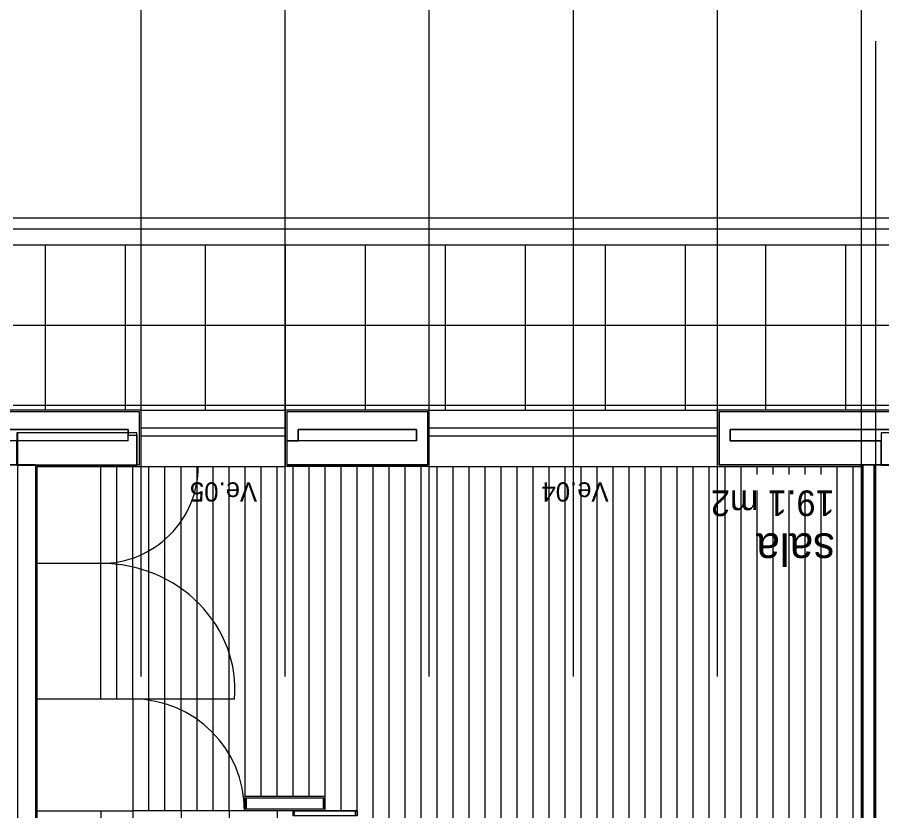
# Model space of a CAD drawing. Extents: x 1248 to 1356, y -443 to -224.
# Drawn here: x 1329.32 to 1334.72, y -234.42 to -229.47 of the extents above; entities that cross this region are included whole.
import ezdxf

# ---------------------------------------------------------------- set-up
doc = ezdxf.new("R2010")
doc.units = 0
for name, color, linetype in [('corte', 7, 'Continuous'), ('estereoctomias', 7, 'Continuous'), ('Level 1', 7, 'Continuous'), ('Level 10', 7, 'Continuous'), ('Level 13', 7, 'Continuous'), ('Level 2', 7, 'Continuous'), ('Level 3', 7, 'Continuous'), ('Level 4', 7, 'Continuous'), ('Level 40', 7, 'Continuous'), ('Level 60', 7, 'Continuous'), ('revestimentos', 7, 'Continuous'), ('vermelhos-cont', 7, 'Continuous'), ('vermelhos-tracej', 7, 'Continuous')]:
    doc.layers.add(name, color=color, linetype=linetype)

msp = doc.modelspace()

# ---------------------------------------------------------------- linework, layer by layer
at = {"layer": 'corte'}
for p, q in [((1330.084, -231.934), (1328.304, -231.934)), ((1331.884, -231.934), (1331.004, -231.934)), ((1335.484, -231.934), (1333.704, -231.934)), ((1330.0125, -232.044), (1328.374, -232.044)), ((1329.3225, -238.544), (1329.3225, -232.0639)), ((1331.814, -232.044), (1331.074, -232.044)), ((1335.4133, -232.044), (1333.774, -232.044)), ((1330.0125, -232.114), (1329.3225, -232.114)), ((1331.814, -232.114), (1331.074, -232.114)), ((1333.774, -232.114), (1334.7175, -232.114)), ((1329.4325, -232.264), (1328.304, -232.264)), ((1331.884, -232.264), (1331.004, -232.264)), ((1334.8333, -232.264), (1333.704, -232.264)), ((1334.6025, -238.424), (1334.6025, -232.264)), ((1334.6725, -236.7713), (1334.6725, -232.264))]:
    msp.add_line(p, q, dxfattribs=at)
for points in [[(1330.0668, -232.0639), (1329.3168, -232.0639), (1329.3168, -232.2657), (1330.0668, -232.2657)], [(1335.4675, -232.0639), (1334.7175, -232.0639), (1334.7175, -232.2657), (1335.4675, -232.2657)]]:
    msp.add_lwpolyline(points, close=True, dxfattribs=at)
at = {"layer": 'estereoctomias'}
for points in [[(1330.084, -232.264), (1330.084, -231.934), (1328.304, -231.934), (1328.304, -232.264), (1329.3168, -232.264), (1329.3168, -232.114), (1328.374, -232.114), (1328.374, -232.044), (1330.0125, -232.044), (1330.0125, -232.079), (1330.0668, -232.079), (1330.0668, -232.2657)], [(1331.884, -232.264), (1331.884, -231.934), (1331.004, -231.934), (1331.004, -232.114), (1331.074, -232.114), (1331.074, -232.044), (1331.814, -232.044), (1331.814, -232.114), (1331.004, -232.114), (1331.004, -232.264)], [(1334.7175, -232.2657), (1334.7175, -232.114), (1333.774, -232.114), (1333.774, -232.044), (1335.4133, -232.044), (1335.4133, -232.0639), (1335.4675, -232.0639), (1335.4675, -232.264), (1335.484, -232.264), (1335.484, -231.934), (1333.704, -231.934), (1333.704, -232.264)], [(1329.4325, -232.264), (1329.4325, -235.8713), (1329.3225, -235.8713), (1329.3225, -232.2657)], [(1334.6725, -235.8713), (1334.6025, -235.8713), (1334.6025, -232.264), (1334.6725, -232.264)], [(1331.2325, -234.344), (1331.2325, -234.414), (1330.7525, -234.414), (1330.7525, -234.344)], [(1331.4425, -234.424), (1331.4425, -234.456), (1331.0425, -234.456), (1331.0425, -234.424)]]:
    msp.add_lwpolyline(points, close=True, dxfattribs=at)
at = {"layer": 'Level 1'}
for p, q in [((1330.084, -232.264), (1330.084, -231.934)), ((1331.004, -231.934), (1331.004, -232.264)), ((1331.884, -232.264), (1331.884, -231.934)), ((1333.704, -231.934), (1333.704, -232.264)), ((1330.0125, -232.114), (1330.0125, -232.044)), ((1331.074, -232.044), (1331.074, -232.114)), ((1331.814, -232.114), (1331.814, -232.044)), ((1333.774, -232.044), (1333.774, -232.114)), ((1329.3225, -232.114), (1329.3225, -232.114)), ((1329.4325, -232.264), (1330.084, -232.264)), ((1329.4325, -232.264), (1329.4325, -238.544)), ((1334.6025, -232.264), (1334.6025, -238.424)), ((1330.7525, -234.414), (1330.7525, -234.344)), ((1330.7525, -234.344), (1331.2325, -234.344)), ((1331.2325, -234.414), (1331.2325, -234.344)), ((1331.4425, -234.424), (1330.7425, -234.424)), ((1331.2325, -234.414), (1330.7525, -234.414)), ((1331.0425, -234.456), (1331.0425, -234.424)), ((1331.0525, -234.456), (1331.0525, -234.424)), ((1331.4325, -234.456), (1331.4325, -234.424)), ((1331.4425, -234.456), (1331.4425, -234.424))]:
    msp.add_line(p, q, dxfattribs=at)
at = {"layer": 'Level 10'}
for p, q in [((1334.6933, -230.894), (1329.2933, -230.894)), ((1329.4933, -230.894), (1329.4933, -231.924)), ((1329.9933, -230.894), (1329.9933, -231.924)), ((1330.4933, -230.894), (1330.4933, -231.924)), ((1330.9933, -230.894), (1330.9933, -231.924)), ((1331.4933, -230.894), (1331.4933, -231.924)), ((1331.9933, -230.894), (1331.9933, -231.924)), ((1332.4933, -230.894), (1332.4933, -231.924)), ((1332.9933, -230.894), (1332.9933, -231.924)), ((1333.4933, -230.894), (1333.4933, -231.924)), ((1333.9933, -230.894), (1333.9933, -231.924)), ((1334.4933, -230.894), (1334.4933, -231.924)), ((1340.0933, -230.894), (1334.6933, -230.894)), ((1334.6933, -231.394), (1329.2933, -231.394)), ((1340.0933, -231.394), (1334.6933, -231.394)), ((1334.6933, -231.894), (1329.2933, -231.894)), ((1340.0933, -231.894), (1334.6933, -231.894)), ((1329.9425, -233.727), (1329.9425, -232.274)), ((1330.0425, -233.727), (1330.0425, -232.274)), ((1330.1425, -234.424), (1330.1425, -232.274)), ((1330.2425, -234.424), (1330.2425, -232.274)), ((1330.3425, -234.424), (1330.3425, -232.274)), ((1330.4425, -234.424), (1330.4425, -232.274)), ((1330.5425, -234.424), (1330.5425, -232.274)), ((1330.6425, -234.424), (1330.6425, -232.274)), ((1330.7425, -234.334), (1330.7425, -232.274)), ((1330.8425, -234.334), (1330.8425, -232.274)), ((1330.9425, -234.334), (1330.9425, -232.274)), ((1331.0425, -234.334), (1331.0425, -232.274)), ((1331.1425, -234.334), (1331.1425, -232.274)), ((1331.2425, -234.334), (1331.2425, -232.274)), ((1331.3425, -234.424), (1331.3425, -232.274)), ((1331.4425, -234.424), (1331.4425, -232.274)), ((1331.5425, -238.409), (1331.5425, -232.274)), ((1331.6425, -238.409), (1331.6425, -232.274)), ((1331.7425, -238.409), (1331.7425, -232.274)), ((1331.8425, -238.409), (1331.8425, -232.274)), ((1331.9425, -238.409), (1331.9425, -232.274)), ((1332.0425, -238.409), (1332.0425, -232.274)), ((1332.1425, -236.624), (1332.1425, -232.274)), ((1332.2425, -236.624), (1332.2425, -232.274)), ((1332.3425, -236.624), (1332.3425, -232.274)), ((1332.4425, -236.624), (1332.4425, -232.274)), ((1332.5425, -236.624), (1332.5425, -232.274)), ((1332.6425, -236.624), (1332.6425, -232.274)), ((1332.7425, -236.624), (1332.7425, -232.274)), ((1332.8425, -236.624), (1332.8425, -232.274)), ((1332.9425, -236.624), (1332.9425, -232.274)), ((1333.0425, -236.624), (1333.0425, -232.274)), ((1333.1425, -236.624), (1333.1425, -232.274)), ((1333.2425, -236.624), (1333.2425, -232.274)), ((1333.3425, -236.624), (1333.3425, -232.274)), ((1333.4425, -236.624), (1333.4425, -232.274)), ((1333.5425, -236.624), (1333.5425, -232.274)), ((1333.6425, -236.624), (1333.6425, -232.274)), ((1333.7425, -236.624), (1333.7425, -232.274)), ((1333.8425, -236.624), (1333.8425, -232.274)), ((1333.9425, -232.324), (1333.9425, -232.274)), ((1334.0425, -232.324), (1334.0425, -232.274)), ((1334.1425, -232.324), (1334.1425, -232.274)), ((1334.2425, -232.324), (1334.2425, -232.274)), ((1334.3425, -232.324), (1334.3425, -232.274)), ((1334.4425, -236.624), (1334.4425, -232.274)), ((1334.5425, -236.624), (1334.5425, -232.274)), ((1333.9425, -236.624), (1333.9425, -232.424)), ((1334.0425, -236.624), (1334.0425, -232.424)), ((1334.1425, -236.624), (1334.1425, -232.424)), ((1334.2425, -236.624), (1334.2425, -232.424)), ((1334.3425, -236.624), (1334.3425, -232.424)), ((1330.7425, -234.424), (1330.0455, -234.424)), ((1330.3425, -234.424), (1330.3425, -236.824)), ((1330.6425, -234.424), (1330.6425, -236.824)), ((1330.9425, -234.424), (1330.9425, -236.824))]:
    msp.add_line(p, q, dxfattribs=at)
at = {"layer": 'Level 13'}
for p, q in [((1329.8425, -233.727), (1329.8425, -232.274)), ((1330.0425, -233.727), (1329.4425, -233.727)), ((1330.0425, -233.727), (1330.0425, -236.824))]:
    msp.add_line(p, q, dxfattribs=at)
at = {"layer": 'Level 2'}
for p, q in [((1334.6933, -230.724), (1329.2933, -230.724)), ((1340.0933, -230.724), (1334.6933, -230.724)), ((1334.6933, -230.794), (1329.2933, -230.794)), ((1340.0933, -230.794), (1334.6933, -230.794)), ((1330.094, -231.924), (1330.994, -231.924)), ((1331.894, -231.924), (1333.694, -231.924)), ((1330.094, -232.034), (1330.994, -232.034)), ((1331.894, -232.034), (1333.694, -232.034)), ((1330.094, -232.084), (1330.994, -232.084)), ((1331.894, -232.084), (1333.694, -232.084)), ((1330.094, -232.274), (1330.994, -232.274)), ((1331.894, -232.274), (1333.694, -232.274))]:
    msp.add_line(p, q, dxfattribs=at)
at = {"layer": 'Level 3'}
for q in [(1329.8425, -235.634), (1330.0425, -234.424)]:
    msp.add_line((1329.8425, -234.424), q, dxfattribs=at)
at = {"layer": 'Level 4'}
for p, q in [((1329.8425, -232.88), (1329.4425, -232.88)), ((1330.6776, -233.727), (1329.8425, -233.727)), ((1329.4425, -234.424), (1329.8425, -234.424))]:
    msp.add_line(p, q, dxfattribs=at)
msp.add_arc((1330.0425, -234.424), 0.697, 0, 90, dxfattribs=at)
for centre, major_axis, ratio, start_param, end_param in [((1329.8425, -232.274), (-0.6075, 0), 0.997525, 1.570796, 3.141593), ((1329.8425, -233.6703), (-0.8372, 0), 0.943954, 3.069792, 4.712389)]:
    msp.add_ellipse(centre, major_axis=major_axis, ratio=ratio, start_param=start_param, end_param=end_param, dxfattribs=at)
at = {"layer": 'revestimentos'}
for p, q in [((1330.094, -231.924), (1328.294, -231.924)), ((1330.094, -232.274), (1330.094, -231.924)), ((1330.994, -231.924), (1330.994, -232.274)), ((1331.894, -231.924), (1330.994, -231.924)), ((1331.894, -232.274), (1331.894, -231.924)), ((1335.494, -231.924), (1333.694, -231.924)), ((1333.694, -231.924), (1333.694, -232.274)), ((1329.4425, -232.274), (1329.4425, -236.824)), ((1329.4425, -232.274), (1330.094, -232.274)), ((1331.894, -232.274), (1330.994, -232.274)), ((1333.694, -232.274), (1334.5925, -232.274)), ((1334.5925, -232.274), (1334.5925, -238.414)), ((1330.7425, -234.334), (1331.2425, -234.334)), ((1330.7425, -234.424), (1330.7425, -234.334)), ((1331.2425, -234.424), (1331.2425, -234.334))]:
    msp.add_line(p, q, dxfattribs=at)
at = {"layer": 'vermelhos-cont'}
msp.add_line((1334.684, -250.7923), (1334.684, -229.6198), dxfattribs=at)
at = {"layer": 'vermelhos-tracej'}
for p, q in [((1330.094, -233.587), (1330.094, -228.3936)), ((1330.994, -233.587), (1330.994, -228.3936)), ((1331.894, -233.587), (1331.894, -228.3936)), ((1332.794, -233.587), (1332.794, -228.3936)), ((1333.694, -233.587), (1333.694, -228.3936)), ((1334.594, -233.587), (1334.594, -228.3936))]:
    msp.add_line(p, q, dxfattribs=at)

# ---------------------------------------------------------------- texts
at = {"layer": 'Level 40'}
for s, p in [('Ve.05', (1330.8178, -232.3738)), ('Ve.04', (1333.014, -232.3738))]:
    msp.add_text(s, height=0.12, rotation=180, dxfattribs=at).set_placement(p)
at = {"layer": 'Level 60'}
for s, height, p in [('19.1 m2', 0.16, (1334.4261, -232.4246)), ('sala', 0.2, (1334.4261, -232.6924))]:
    msp.add_text(s, height=height, rotation=180, dxfattribs=at).set_placement(p)

doc.saveas('drawing.dxf')
